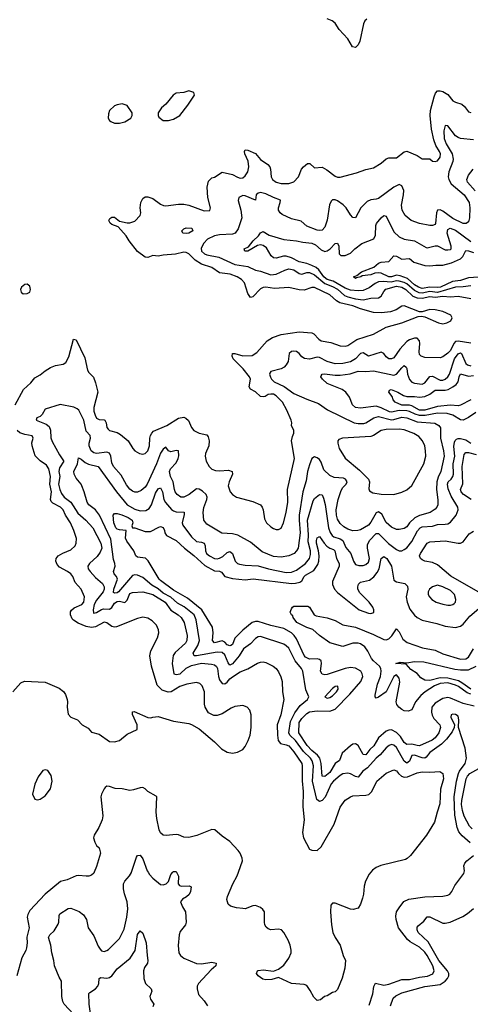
# Model space of a CAD drawing. Header units: inches. Extents: x 1694797 to 1849917, y 907313 to 1017959.
# Tile 576 of 656: x 1814811 to 1818325, y 928969 to 936658. Entities that reach past the tile are written whole.
import ezdxf

# ---------------------------------------------------------------- set-up
doc = ezdxf.new("R2010")
doc.units = ezdxf.units.IN
doc.header["$MEASUREMENT"] = 0
doc.layers.add('B8912', color=7, linetype='Continuous')
doc.layers.add('B8913', color=7, linetype='Continuous')

msp = doc.modelspace()

# ---------------------------------------------------------------- linework, layer by layer
at = {"layer": 'B8912', "color": 5}
for points, elevation in [([(1815391.1, 930000), (1815387.8, 929992.2), (1815370, 929978), (1815350, 929970.4), (1815330, 929968.5), (1815270, 929975.8), (1815250, 929972.2), (1815180.1, 929939.9), (1815130, 929927), (1815009.4, 929830), (1814890, 929700.7), (1814873.6, 929670), (1814869.7, 929650), (1814884.7, 929564.7), (1814867.3, 929492.7), (1814869.7, 929450), (1814863.1, 929410), (1814858.5, 929390), (1814827.7, 929332.3), (1814789.5, 929190.5)], 760), ([(1815230, 928891.3), (1815157.6, 928970), (1815147.8, 928990), (1815139.6, 929030), (1815135.8, 929150), (1815119.3, 929179.3), (1815082, 929270), (1815077, 929310), (1815060.2, 929370), (1815053, 929430), (1815034.8, 929490), (1815045.1, 929510), (1815078.5, 929541.5), (1815110, 929594.9), (1815116.5, 929610), (1815119.1, 929660.9), (1815124.7, 929675.3), (1815190, 929716), (1815210, 929718.2), (1815273.9, 929693.9), (1815308.5, 929668.5), (1815332, 929630), (1815345.8, 929565.8), (1815390, 929504), (1815422.9, 929422.9), (1815438.3, 929398.3), (1815450, 929386.8), (1815470, 929382), (1815490, 929387.8), (1815502.3, 929397.7), (1815590, 929481.3), (1815624.6, 929555.4), (1815646.7, 929650), (1815654.7, 929714.7), (1815649, 929770), (1815627.4, 929832.6), (1815620.9, 929870), (1815620.4, 929910), (1815630, 929930.4), (1815668.2, 929971.8), (1815682.9, 929997.1), (1815683.9, 930000)], 740), ([(1815812.6, 930000), (1815823.3, 929983.3), (1815850, 929954.3), (1815910, 929904.9), (1815930, 929901.1), (1815953, 929910), (1815971.1, 929928.9), (1815990, 929983.1), (1816004.5, 930000)], 740), ([(1816033.5, 930000), (1816050.2, 929970), (1816047.6, 929910), (1816057, 929897), (1816070.2, 929890.2), (1816133.7, 929893.7), (1816147.1, 929887.1), (1816141.7, 929850), (1816132.8, 929827.2), (1816112.5, 929807.5), (1816079.5, 929790), (1816064.9, 929770), (1816079.6, 929730), (1816104.9, 929690), (1816110.1, 929610), (1816105.2, 929590), (1816063, 929537), (1816055.3, 929510), (1816047.3, 929427.3), (1816053, 929370), (1816064.9, 929350), (1816090.8, 929330), (1816190, 929287), (1816230, 929283.6), (1816310, 929296.5), (1816342.8, 929290), (1816340.4, 929270), (1816303.2, 929236.8), (1816204.2, 929130), (1816194.6, 929110), (1816194.3, 929090), (1816204.5, 929044.5), (1816250, 928994.9), (1816275.8, 928955.8)], 740), ([(1817548.3, 930000), (1817535.4, 929984.6), (1817507.8, 929930), (1817496.3, 929890), (1817491.1, 929830), (1817483.3, 929796.7), (1817469.7, 929750.3), (1817450, 929718.8), (1817411.9, 929708.1), (1817390, 929712.7), (1817270, 929758.8), (1817250, 929758), (1817238, 929742), (1817235.6, 929690), (1817243, 929590), (1817253, 929530), (1817271, 929491), (1817311.2, 929430), (1817334, 929350), (1817351.2, 929310), (1817346, 929250), (1817326.3, 929173.7), (1817290, 929084.7), (1817270, 929066), (1817250, 929061), (1817210, 929036), (1817188, 929030), (1817156.5, 929003.5), (1817130, 928998), (1817104.1, 929024.1), (1817076.7, 929076.7), (1817050, 929114.8), (1817030, 929122.8), (1816930, 929130.5), (1816830, 929178), (1816776.5, 929163.5), (1816730, 929160.7), (1816706, 929166), (1816671.3, 929190), (1816658, 929210), (1816664.7, 929230), (1816670, 929232.7), (1816710, 929237.2), (1816791.3, 929228.7), (1816830, 929242), (1816870, 929274), (1816910.3, 929329.7), (1816928.4, 929370), (1816928.5, 929391.5), (1816919.6, 929430), (1816904, 929470), (1816870, 929530.4), (1816852.4, 929550), (1816830, 929556.5), (1816770, 929551.3), (1816750, 929557.6), (1816733.1, 929570), (1816722, 929590), (1816719, 929610), (1816719.1, 929690), (1816708.3, 929708.3), (1816690, 929724), (1816650, 929740.7), (1816630, 929738.8), (1816570, 929715.5), (1816550, 929717.1), (1816502.8, 929722.8), (1816454.8, 929734.8), (1816438, 929750), (1816427.5, 929787.5), (1816431, 929810), (1816474, 929910), (1816506.9, 929973.1), (1816516.2, 930000)], 760), ([(1817537.2, 928962.8), (1817564.2, 929050), (1817571.7, 929108.3), (1817586.4, 929133.6), (1817650, 929119), (1817690, 929126.5), (1817790, 929161.4), (1817850, 929162.7), (1817930, 929181.8), (1817991.3, 929188.7), (1818032.6, 929207.4), (1818044, 929230), (1818034.3, 929270), (1817990, 929349.1), (1817970, 929376.1), (1817930, 929413.7), (1817856.3, 929456.3), (1817834.2, 929474.2), (1817765.3, 929565.3), (1817746.8, 929630), (1817743.6, 929656.4), (1817750.9, 929690), (1817770, 929722), (1817807.4, 929772.6), (1817846, 929790), (1817970, 929808.4), (1818110, 929812.7), (1818150, 929821.6), (1818165.2, 929830), (1818182, 929850), (1818204.2, 929895.8), (1818274.5, 929990), (1818276.9, 930000)], 740), ([(1817702.8, 928957.2), (1817723.3, 929016.7), (1817744.4, 929035.6), (1817790, 929058), (1817970, 929106.6), (1818090, 929123.3), (1818129.9, 929150), (1818147.2, 929170), (1818157.2, 929190), (1818158.3, 929210), (1818148.3, 929230), (1818079.2, 929310), (1817996.8, 929456.8), (1817919.9, 929530), (1817911.5, 929550), (1817912, 929570), (1817918.3, 929581.7), (1817962.7, 929617.3), (1817990, 929651.3), (1818010, 929652.7), (1818110, 929603.5), (1818130, 929601.4), (1818169.4, 929610), (1818266.3, 929653.7), (1818303.4, 929676.6), (1818350, 929716.5)], 720), ([(1815380.9, 928770), (1815352.8, 928970), (1815350, 929052), (1815358, 929062), (1815401.2, 929090), (1815419.3, 929110), (1815429.2, 929130), (1815429.3, 929170.7), (1815442.5, 929177.5), (1815490, 929173.4), (1815510, 929177.2), (1815530, 929191.2), (1815570, 929246.3), (1815671.7, 929328.3), (1815710.7, 929390), (1815730, 929514), (1815750, 929541.6), (1815770, 929523), (1815797.8, 929450), (1815803.8, 929350), (1815811.2, 929310), (1815807.4, 929290), (1815783.8, 929256.2), (1815775.3, 929230), (1815777.8, 929170), (1815792, 929130), (1815836.3, 929090), (1815840.4, 929070), (1815825.7, 929030), (1815832, 929010), (1815856.5, 928970), (1815848.5, 928950)], 720)]:
    msp.add_lwpolyline(points, dxfattribs=dict(at, elevation=elevation))
at = {"layer": 'B8913', "color": 5}
for points, elevation in [([(1817518.6, 936661.5), (1817503.8, 936650), (1817493.4, 936626.6), (1817464.7, 936490), (1817450, 936461.6), (1817430, 936442), (1817407.4, 936447.4), (1817369.9, 936509.9), (1817302.1, 936582.1), (1817271.4, 936631.4), (1817247, 936650), (1817210, 936666.2)], 780), ([(1814775.5, 933650), (1814840.5, 933770), (1814898.6, 933821.4), (1814930, 933860.7), (1814970, 933883.5), (1815010, 933917), (1815050, 933942.5), (1815090, 933957.1), (1815150, 933967.9), (1815170, 933980.2), (1815193.7, 934026.3), (1815230, 934162), (1815250, 934157), (1815318.4, 934018.4), (1815340.8, 933920.8), (1815350, 933904.2), (1815385.4, 933865.4), (1815403, 933823), (1815419.2, 933750), (1815390.1, 933630), (1815390, 933601), (1815398.2, 933570), (1815410, 933546.3), (1815430, 933534.7), (1815470, 933533.8), (1815475.3, 933530), (1815484.5, 933510), (1815490, 933474), (1815499.7, 933459.7), (1815510.2, 933450.2), (1815570, 933434.7), (1815598, 933418), (1815656.4, 933370), (1815693, 933310), (1815710, 933290.6), (1815744.7, 933270), (1815770, 933266), (1815790, 933270.5), (1815810.9, 933290), (1815822.4, 933330), (1815826.6, 933390), (1815832.2, 933410), (1815840.7, 933430), (1815854.8, 933445.2), (1815957.2, 933490), (1816050, 933547.3), (1816090, 933553), (1816106.9, 933546.9), (1816127, 933527), (1816150, 933473), (1816170.2, 933450.2), (1816210, 933430.3), (1816270, 933415.5), (1816280.7, 933400.7), (1816287.4, 933370), (1816286.3, 933330), (1816260.4, 933270), (1816257.1, 933250), (1816266.4, 933210), (1816289.2, 933169.2), (1816308.4, 933148.4), (1816337.2, 933137.2), (1816370, 933134.5), (1816439.7, 933139.7), (1816468.2, 933130), (1816471.3, 933110), (1816444.7, 933050), (1816436.5, 933016.5), (1816452.7, 932970), (1816470.3, 932950.3), (1816502.8, 932930), (1816630, 932895.6), (1816688, 932870), (1816703.1, 932850), (1816710.3, 932830.3), (1816720.7, 932760.7), (1816736.3, 932730), (1816770, 932696.3), (1816790, 932684), (1816810, 932676.3), (1816830, 932676.3), (1816850, 932687.3), (1816869.6, 932730), (1816888.7, 932810), (1816902.5, 932890), (1816899.8, 932990), (1816953.7, 933230), (1816931.9, 933368.1), (1816938.2, 933401.8), (1816949.6, 933430), (1816949.5, 933450), (1816929.6, 933490), (1816932.7, 933510), (1816929.3, 933530), (1816895.4, 933610), (1816860.4, 933670), (1816810, 933720.8), (1816790, 933732.5), (1816770, 933735), (1816750, 933730.6), (1816725.2, 933714.8), (1816710, 933711.6), (1816690, 933715.5), (1816650, 933751.9), (1816611.9, 933771.9), (1816601.1, 933790), (1816611.4, 933850), (1816604.3, 933870), (1816552.7, 933932.7), (1816475.9, 934010), (1816468.1, 934030), (1816469.9, 934050.1), (1816490, 934050.1), (1816550, 934033.4), (1816624.7, 934035.3), (1816660.2, 934059.8), (1816740.5, 934150), (1816783.4, 934176.6), (1816850, 934198.8), (1816990, 934219.7), (1817090, 934214), (1817105.4, 934205.4), (1817143, 934163), (1817162.8, 934150), (1817237.2, 934137.2), (1817310.3, 934110.3), (1817350, 934107.9), (1817370, 934113.1), (1817439.3, 934160.7), (1817570, 934202.6), (1817670, 934257.6), (1817790.7, 934290.7), (1817919.1, 934340.9), (1817943.4, 934343.4), (1817970, 934338), (1818078, 934290), (1818110, 934283.8), (1818142, 934290), (1818173.8, 934306.2), (1818182.7, 934330), (1818172.7, 934350), (1818110, 934379.7), (1818052.2, 934392.2), (1818010, 934393.7), (1817950, 934376.2), (1817930, 934377), (1817810, 934423.6), (1817790, 934422), (1817746.6, 934393.4), (1817702.8, 934377.2), (1817631.4, 934368.6), (1817570, 934372.3), (1817470, 934400.4), (1817410, 934423.5), (1817308.2, 934448.2), (1817282.9, 934462.9), (1817230, 934509.9), (1817110, 934566.2), (1817090, 934566.8), (1817030, 934546.5), (1816989.2, 934549.2), (1816910, 934568), (1816798.6, 934558.6), (1816730, 934568.7), (1816710, 934567.6), (1816690, 934556.4), (1816630, 934492.8), (1816610, 934489.8), (1816590, 934520.5), (1816563.1, 934603.1), (1816541.4, 934630), (1816506.2, 934650), (1816451.3, 934670), (1816370, 934682), (1816310, 934722.8), (1816229.9, 934749.9), (1816179.1, 934779.1), (1816130, 934828.5), (1816110, 934840.2), (1816090, 934842.1), (1816025.9, 934825.9), (1815930, 934819.8), (1815890, 934812), (1815850, 934816), (1815810, 934801), (1815790, 934803.4), (1815730, 934847.7), (1815665.4, 934930), (1815642, 934970), (1815579.5, 935039.5), (1815530, 935058.4), (1815515.3, 935070), (1815505.3, 935090), (1815514.2, 935105.8), (1815530, 935115), (1815550, 935116.3), (1815590, 935084.7), (1815650, 935071.3), (1815670, 935071.7), (1815710, 935086), (1815749.5, 935130), (1815755.6, 935150), (1815749.7, 935190), (1815755.1, 935230), (1815770, 935262.8), (1815790, 935274.4), (1815810, 935274.6), (1815850, 935261.6), (1815910, 935218), (1815933.3, 935206.7), (1815950, 935203.7), (1816050, 935216.8), (1816090, 935217.4), (1816128.7, 935208.7), (1816250, 935166.3), (1816293, 935167), (1816298.3, 935190), (1816278.4, 935270), (1816273.4, 935350), (1816284.1, 935395.9), (1816310, 935422.7), (1816330.5, 935429.5), (1816390, 935466.5), (1816470, 935449.3), (1816510, 935427.2), (1816530, 935421.2), (1816550, 935423.6), (1816570, 935438.3), (1816591.3, 935470), (1816598.1, 935510), (1816592.1, 935552.1), (1816566.2, 935610), (1816563.5, 935630), (1816570, 935642.4), (1816590, 935639), (1816650, 935613.1), (1816690, 935567.6), (1816746.9, 935526.9), (1816760.5, 935510), (1816768.1, 935490), (1816773.2, 935430), (1816783.8, 935410), (1816810, 935389.4), (1816850, 935377.7), (1816910, 935378.6), (1816950, 935392.9), (1816984.2, 935430), (1817009, 935490), (1817023.1, 935510), (1817055.8, 935535.8), (1817074.8, 935534.8), (1817110, 935501.6), (1817170, 935505.4), (1817205.5, 935485.5), (1817270, 935435.6), (1817290, 935429), (1817310, 935428.8), (1817438.8, 935461.2), (1817510, 935488), (1817570, 935501.1), (1817630, 935537.3), (1817670, 935571.4), (1817690, 935580.7), (1817750, 935580.3), (1817810, 935626.7), (1817829.7, 935630.3), (1817910, 935596.4), (1817950, 935570.6), (1818010, 935570.8), (1818030, 935553.4), (1818050, 935550.4), (1818070, 935556.4), (1818090, 935585.5), (1818092.7, 935610), (1818085.1, 935630), (1818056, 935676), (1818039.6, 935719.6), (1818022.1, 935802.1), (1818011.4, 935910), (1818015, 935950), (1818042.9, 936057.1), (1818054.8, 936085.2), (1818070, 936103.2), (1818090, 936103.8), (1818110, 936096.8), (1818150, 936075), (1818190, 936025.8), (1818210, 936013.2), (1818258.7, 935998.7), (1818279.8, 935979.8), (1818310, 935939.3), (1818330, 935932.7)], 780), ([(1818350, 935720.8), (1818250, 935730.2), (1818230, 935737.4), (1818210, 935751.9), (1818150, 935828.7), (1818130, 935833), (1818119.8, 935790), (1818122.3, 935730), (1818136.3, 935690), (1818184.1, 935610), (1818192.3, 935570), (1818189.4, 935550), (1818158.5, 935470), (1818152.1, 935430), (1818156.9, 935410), (1818176.3, 935376.3), (1818278.3, 935290), (1818316.9, 935230), (1818321.1, 935190), (1818318.7, 935110), (1818310, 935080.7), (1818293.3, 935066.7), (1818270, 935066), (1818190, 935105.3), (1818110, 935163.8), (1818090, 935173.4), (1818069.2, 935170), (1818061.7, 935150), (1818053.6, 935066.4), (1818050, 935059.6), (1818030, 935050.2), (1818010, 935050.2), (1817930, 935066.4), (1817865.3, 935090), (1817817.8, 935130), (1817794.2, 935170), (1817788.9, 935210), (1817804.8, 935290), (1817805.6, 935325.6), (1817790, 935359.5), (1817770, 935370.2), (1817730, 935350.8), (1817610, 935262.3), (1817590, 935255.4), (1817550, 935252.7), (1817521.1, 935238.9), (1817470.9, 935189.1), (1817430, 935110.6), (1817410, 935112.7), (1817390, 935134.9), (1817356.5, 935190), (1817333.3, 935213.3), (1817290, 935242.9), (1817270, 935251.3), (1817250, 935251.8), (1817239.6, 935240.4), (1817227.4, 935212.6), (1817207.7, 935092.3), (1817190, 935038.4), (1817170, 935015.6), (1817150, 935011.3), (1817130, 935014.2), (1817050, 935045.4), (1817004.8, 935084.8), (1816930, 935103), (1816857.2, 935137.2), (1816841.5, 935150), (1816830.2, 935170.2), (1816830.2, 935190), (1816842.6, 935230), (1816843.7, 935250), (1816789.6, 935269.6), (1816730, 935298.4), (1816690, 935308.7), (1816670, 935303.8), (1816656.2, 935290), (1816650, 935247.7), (1816570, 935282.8), (1816550, 935284), (1816520.7, 935270), (1816513.8, 935246.2), (1816536.3, 935170), (1816542.7, 935110), (1816515.6, 935024.4), (1816490.8, 934990), (1816470, 934982.2), (1816370, 934978), (1816329.4, 934970), (1816274.5, 934945.5), (1816246.4, 934913.6), (1816224.9, 934875.1), (1816228.8, 934851.2), (1816251, 934830), (1816270, 934822.6), (1816362.9, 934802.9), (1816490, 934746.5), (1816591.1, 934731.1), (1816650, 934703.4), (1816690, 934695), (1816770, 934666.7), (1816810, 934671.1), (1816877.7, 934702.3), (1816910, 934711.3), (1816950, 934704.9), (1816990, 934676.2), (1817010, 934670.9), (1817050, 934682.7), (1817070, 934683), (1817110, 934665), (1817190, 934598.1), (1817250, 934575.6), (1817290, 934552.7), (1817343.7, 934503.7), (1817370, 934492.9), (1817430, 934479.5), (1817490, 934471.6), (1817550, 934483.8), (1817610, 934485.8), (1817630, 934499.4), (1817650, 934536.5), (1817666, 934554), (1817750, 934577.3), (1817791.5, 934570), (1817821.5, 934550), (1817877.9, 934497.9), (1817910, 934485), (1817950, 934483.8), (1818010, 934495.8), (1818050, 934490.2), (1818110, 934499.3), (1818170, 934494.2), (1818230, 934499.9), (1818330, 934481.1)], 760), ([(1818362.1, 935322.1), (1818304.2, 935390), (1818298.5, 935410), (1818310, 935443), (1818348.3, 935490)], 740), ([(1818330, 934581), (1818268.5, 934571.5), (1818210, 934568.8), (1818070, 934528.8), (1818010, 934534.5), (1817950, 934521.7), (1817925.7, 934525.7), (1817890, 934543.6), (1817830, 934594.4), (1817810, 934605.1), (1817770, 934617.1), (1817750, 934618), (1817707.7, 934607.7), (1817646.5, 934613.5), (1817609.6, 934610.4), (1817582.3, 934597.7), (1817536.9, 934563.1), (1817490, 934544.4), (1817450, 934541.8), (1817390, 934546.6), (1817350, 934562.5), (1817256.5, 934616.5), (1817210, 934630), (1817197.6, 934637.6), (1817182.8, 934650), (1817144.3, 934704.3), (1817122.3, 934722.3), (1817090, 934739.3), (1817050, 934755.4), (1816990, 934766.9), (1816930, 934797.9), (1816890, 934810.8), (1816869.3, 934810.7), (1816810, 934795.9), (1816790, 934798.2), (1816773.3, 934813.3), (1816735.3, 934875.3), (1816710, 934895.2), (1816690, 934899.6), (1816665.8, 934894.2), (1816590, 934849.9), (1816566, 934850), (1816561.6, 934870), (1816595.7, 934884.3), (1816630.8, 934930), (1816674.2, 934970), (1816690, 934994), (1816710, 935004.4), (1816755.9, 934975.9), (1816870, 934942), (1816970, 934932.3), (1817019.6, 934919.6), (1817090, 934913.5), (1817118.7, 934898.7), (1817160.8, 934860.8), (1817190, 934849.1), (1817210, 934853.6), (1817231.4, 934868.6), (1817270, 934910.2), (1817290, 934914), (1817299, 934890), (1817301.5, 934830), (1817316.4, 934816.4), (1817350, 934815.5), (1817390, 934835.3), (1817425.6, 934870), (1817480.3, 934910), (1817572.2, 934947.8), (1817585.1, 934974.9), (1817589.1, 935050), (1817594.6, 935065.4), (1817628.8, 935110), (1817650, 935129), (1817670, 935123.1), (1817730, 935000.2), (1817770, 934963.5), (1817810, 934943.5), (1817890.8, 934930.8), (1817980, 934880), (1817990, 934877.2), (1818050, 934892.5), (1818070, 934892.7), (1818130, 934862.2), (1818150, 934859.8), (1818170, 934864.1), (1818175.4, 934870), (1818175.9, 934890), (1818145.9, 934990), (1818150, 935018.7), (1818169.3, 935030.7), (1818210, 935013.3), (1818330, 934926.4)], 740), ([(1818390, 934648.7), (1818310, 934642.7), (1818250, 934621.6), (1818186.2, 934613.8), (1818093.4, 934570), (1818070, 934566.1), (1818010, 934570.3), (1817950, 934559.8), (1817920.4, 934570), (1817890, 934587.5), (1817836.3, 934636.3), (1817779.1, 934659.1), (1817750, 934662.9), (1817710, 934650.4), (1817690, 934650.9), (1817630, 934677.9), (1817610, 934682.4), (1817581.2, 934678.8), (1817550, 934666.5), (1817481.8, 934658.2), (1817470.6, 934650), (1817437.6, 934642.4), (1817430, 934636), (1817413.2, 934650), (1817439.7, 934660.3), (1817476, 934690), (1817573.9, 934726.1), (1817610, 934756.1), (1817630, 934763.5), (1817690.7, 934769.3), (1817730, 934814.9), (1817750, 934810.2), (1817790, 934789.3), (1817850, 934792.4), (1817885, 934765), (1817970, 934737.4), (1818010, 934736), (1818057.6, 934742.4), (1818110, 934740.1), (1818179.4, 934760.6), (1818248.1, 934791.9), (1818267.6, 934810), (1818290, 934854.6), (1818310, 934853.2), (1818350, 934839)], 720), ([(1818330, 934133.1), (1818230, 934148.4), (1818210, 934145.1), (1818196.4, 934130), (1818170, 934074.1), (1818150, 934052.9), (1818110, 934024.7), (1818090, 934017.8), (1817970, 934020.7), (1817941.3, 934030), (1817930, 934043.8), (1817925.6, 934065.6), (1817932.9, 934130), (1817930.2, 934150), (1817910.3, 934170), (1817890, 934171.9), (1817850, 934159.2), (1817830, 934146), (1817776.1, 934083.9), (1817730, 934018.6), (1817710, 934008.4), (1817688.7, 934010), (1817670, 934024), (1817650, 934051.4), (1817630, 934062.7), (1817530, 934031.4), (1817490, 934055.6), (1817470, 934050.1), (1817429.9, 934010), (1817390, 933986.3), (1817330, 933972.8), (1817270.1, 933970.1), (1817210, 933987.7), (1817150, 934020.7), (1817130, 934021.8), (1817070, 934008.3), (1817032.5, 934012.5), (1817010, 934024.6), (1816990, 934051.4), (1816970, 934067.8), (1816942.7, 934070), (1816930, 934066.5), (1816912.7, 934050), (1816903.9, 933990), (1816890, 933963.2), (1816874.5, 933945.5), (1816850, 933931.9), (1816770, 933911.3), (1816761.4, 933898.6), (1816759.2, 933890), (1816766.8, 933866.8), (1816775.5, 933850), (1816795.3, 933830), (1816872.6, 933792.6), (1816950, 933740.2), (1817050, 933693.9), (1817140.2, 933660.2), (1817211.2, 933611.2), (1817420.5, 933510), (1817450, 933503.5), (1817495.3, 933504.7), (1817510.4, 933509.6), (1817571.9, 933548.1), (1817610, 933558.6), (1817710, 933534.1), (1817730, 933535.4), (1817790, 933553.3), (1817830, 933548.3), (1817910, 933518.9), (1818048.3, 933508.3), (1818080.9, 933490), (1818092.8, 933470), (1818092.5, 933390), (1818117.2, 933290), (1818120.9, 933250), (1818096.3, 933130), (1818073.8, 933086.2), (1818065.3, 933050), (1818062, 932990), (1818071.6, 932908.4), (1818071.6, 932868.4), (1818063, 932850), (1818050, 932835.8), (1818011.8, 932810), (1817930, 932787.4), (1817893.4, 932766.6), (1817851.9, 932728.1), (1817830, 932698.8), (1817810, 932685.7), (1817770, 932676.8), (1817750, 932678), (1817710, 932695), (1817670, 932731.3), (1817636.3, 932796.3), (1817610, 932815), (1817590, 932806.2), (1817550, 932733.7), (1817530, 932711), (1817470, 932675.2), (1817448.3, 932668.3), (1817410, 932665.4), (1817370, 932678.2), (1817337.8, 932697.8), (1817310, 932723.6), (1817290, 932758), (1817282.4, 932790), (1817280.1, 932830), (1817293.6, 932910), (1817317.9, 932982.1), (1817330, 933004.2), (1817358, 933030), (1817364.3, 933050), (1817352.1, 933070), (1817337, 933077), (1817263.8, 933083.8), (1817230, 933097.4), (1817182.9, 933142.9), (1817163.2, 933203.2), (1817150, 933223.6), (1817130, 933237.4), (1817110, 933243.7), (1817090, 933232.4), (1817070, 933183.1), (1817054.6, 933130), (1817044.4, 933055.6), (1817019, 932970), (1816990.3, 932789.7), (1816989.6, 932750), (1816998.6, 932650), (1816981.8, 932530), (1816970.9, 932509.1), (1816950.9, 932490), (1816909.9, 932470.1), (1816850, 932460.2), (1816790, 932466.8), (1816702, 932502), (1816610, 932578.4), (1816512.6, 932632.6), (1816470, 932644.1), (1816387.3, 932647.3), (1816270, 932718.4), (1816247.4, 932750), (1816241.5, 932810), (1816247.8, 932847.8), (1816271.5, 932910), (1816272.4, 932930), (1816266.4, 932950), (1816236.5, 932976.5), (1816210, 932991.8), (1816190, 932993.5), (1816132.4, 932950), (1816090, 932928.3), (1816068, 932928), (1816039.7, 932950), (1816024.4, 932970), (1816017, 932990), (1816007, 933050), (1815986.7, 933090), (1815979.3, 933130), (1815987.3, 933150), (1816030, 933198.2), (1816047.2, 933230), (1816052.7, 933252.7), (1816050, 933290.4), (1816030, 933294.9), (1815990, 933282.8), (1815972.3, 933292.3), (1815950, 933319.3), (1815930, 933303.6), (1815908.1, 933271.9), (1815878, 933190), (1815805.6, 933030), (1815790, 933008.3), (1815759, 932981), (1815730, 932969.3), (1815710, 932969.3), (1815690, 932976), (1815670, 932991), (1815644.8, 933024.8), (1815602.3, 933102.3), (1815543.5, 933170), (1815530, 933196.4), (1815521.2, 933250), (1815512.1, 933272.1), (1815490, 933280.1), (1815410, 933269.6), (1815390, 933274.4), (1815368.1, 933290), (1815352.2, 933330), (1815352.6, 933350), (1815362.9, 933390), (1815359.3, 933410), (1815330, 933445.5), (1815311.1, 933530), (1815271.6, 933610), (1815260.2, 933620.2), (1815231.9, 933631.9), (1815126.7, 933653.3), (1815010, 933617.5), (1814984.8, 933575.2), (1814970, 933560.3), (1814945.2, 933550), (1814938, 933530), (1815018.2, 933498.2), (1815041.2, 933481.2), (1815052.2, 933452.2), (1815053.6, 933393.6), (1815063.8, 933363.8), (1815121, 933261), (1815153.1, 933213.1), (1815154.1, 933210), (1815121.7, 933158.3), (1815116.9, 933130), (1815122.6, 933090), (1815114.4, 933030), (1815123.1, 932990), (1815137.4, 932957.4), (1815158, 932930), (1815210, 932891.3), (1815265.3, 932805.3), (1815327.4, 932750), (1815382.1, 932690), (1815444, 932570), (1815450.4, 932530), (1815439.5, 932500.5), (1815413.9, 932466.1), (1815355.1, 932410), (1815341.7, 932390), (1815345.3, 932370), (1815361.4, 932350), (1815402.5, 932302.5), (1815456.1, 932256.1), (1815470.5, 932230), (1815469.9, 932210), (1815461.9, 932190), (1815410, 932125.1), (1815390.8, 932090), (1815382.5, 932050), (1815385.5, 932025.5), (1815390, 932022.8), (1815410, 932028.7), (1815447.9, 932052.1), (1815463.5, 932056.5), (1815510, 932053.4), (1815530, 932068.9), (1815550, 932101.6), (1815570, 932114.7), (1815590, 932116.2), (1815630, 932106.6), (1815650, 932124.8), (1815670, 932175.8), (1815690, 932183.9), (1815770, 932189.3), (1815850, 932168.4), (1815944.2, 932110), (1815990, 932045.9), (1816047.7, 932010), (1816071.3, 931990), (1816094.1, 931950), (1816116.1, 931850), (1816114, 931810), (1816104.2, 931790), (1816024.2, 931715.8), (1816008, 931692), (1815999, 931630), (1816013.7, 931550), (1816030, 931543.7), (1816062.6, 931550), (1816110, 931594.8), (1816150, 931615.4), (1816230, 931632.4), (1816305.9, 931625.9), (1816330, 931619.1), (1816346.9, 931606.9), (1816353.6, 931590), (1816360.5, 931530), (1816370, 931503.8), (1816390, 931474.9), (1816410, 931471.2), (1816430, 931484.5), (1816450, 931509.8), (1816470, 931525.9), (1816530, 931564.5), (1816590.2, 931589.8), (1816666.1, 931633.9), (1816690, 931641.6), (1816710, 931644.2), (1816730, 931638.7), (1816787, 931610), (1816811.4, 931591.4), (1816830, 931565.1), (1816847.1, 931527.1), (1816856.8, 931490), (1816859.8, 931410), (1816870.7, 931350), (1816847.4, 931230), (1816819.2, 931150), (1816821.4, 931070), (1816827.4, 931030), (1816844.5, 931004.5), (1816890, 930995.6), (1816910, 930986.2), (1816950, 930939.1), (1817010, 930849.6), (1817015, 930830), (1817013.3, 930713.3), (1817021.6, 930630), (1817017.8, 930510), (1817028.7, 930410), (1817015.4, 930310), (1817025.1, 930270), (1817070, 930179.3), (1817090, 930171.8), (1817130, 930169.6), (1817161.3, 930198.7), (1817263.9, 930376.1), (1817310, 930507), (1817350, 930563), (1817390, 930589.7), (1817410, 930596.4), (1817510, 930600.8), (1817532.6, 930607.4), (1817558.4, 930630), (1817596.1, 930710), (1817670, 930772.9), (1817730, 930798.9), (1817750, 930791.5), (1817765.4, 930770), (1817788.2, 930750), (1817810, 930743.2), (1817834.2, 930745.8), (1817910, 930776.2), (1817950, 930783.8), (1818010, 930780.4), (1818088, 930788), (1818110.9, 930770.9), (1818115.3, 930730), (1818093, 930650), (1818086.5, 930533.5), (1818065.8, 930470), (1818047, 930390), (1817982.4, 930290), (1817858, 930130), (1817833.4, 930106.6), (1817820.1, 930099.9), (1817627.7, 930052.3), (1817590, 930036.3), (1817562.7, 930017.3), (1817548.3, 930000)], 760), ([(1818368.7, 933591.3), (1818310, 933551.2), (1818270, 933530.9), (1818250, 933533.5), (1818188.7, 933570), (1818143.7, 933583.8), (1818070, 933585.6), (1817972.2, 933567.8), (1817930, 933566.1), (1817896.3, 933576.3), (1817850, 933599.2), (1817830, 933602.7), (1817770, 933605.1), (1817710, 933592.4), (1817695.3, 933595.3), (1817630, 933627.8), (1817590, 933639.7), (1817470, 933625.2), (1817430, 933628.4), (1817405.6, 933650), (1817383.8, 933710), (1817354.5, 933750), (1817325.1, 933770), (1817210, 933816.1), (1817171.3, 933850), (1817160.5, 933870), (1817162.6, 933877.4), (1817169.4, 933890), (1817187.5, 933892.5), (1817270, 933881.2), (1817310, 933881.3), (1817388.3, 933891.7), (1817450, 933913.1), (1817510, 933910.1), (1817570, 933914.8), (1817730, 933882.4), (1817750.9, 933889.1), (1817790, 933939.1), (1817810, 933957.2), (1817825.4, 933945.4), (1817830, 933933.4), (1817835.4, 933890), (1817850, 933848.3), (1817868.1, 933828.1), (1817890, 933818.9), (1817950, 933812.9), (1817970, 933822.5), (1818008.9, 933871.1), (1818030, 933875.1), (1818090, 933844), (1818110, 933844), (1818129.1, 933850.9), (1818151.3, 933868.7), (1818164.3, 933890), (1818202.8, 934010), (1818230, 934047.8), (1818250, 934056.1), (1818257.1, 934050), (1818290, 933974.2), (1818303.1, 933963.1), (1818330, 933955.8)], 740), ([(1818330, 933688.5), (1818250, 933647.1), (1818230, 933642.9), (1818170, 933647.9), (1818070, 933638.3), (1817970, 933610), (1817930, 933609.7), (1817870, 933642), (1817850, 933646.6), (1817790, 933646.6), (1817738.2, 933670), (1817723.4, 933690), (1817715.1, 933715.1), (1817689.6, 933750), (1817695.1, 933764.9), (1817708, 933770), (1817760.5, 933750), (1817804, 933724), (1817830, 933716.6), (1817890, 933715.7), (1817930, 933709.6), (1817970, 933714.5), (1818010, 933733.8), (1818050, 933764.1), (1818130, 933763.7), (1818152.5, 933770), (1818190, 933789.7), (1818215.2, 933810), (1818229.9, 933830), (1818237.9, 933870), (1818250, 933892.4), (1818310, 933873.6), (1818350, 933880.4)], 720), ([(1814758, 931410), (1814820.1, 931479.9), (1814847.2, 931492.8), (1815010, 931485.5), (1815118.4, 931438.4), (1815152.8, 931412.8), (1815167.9, 931387.9), (1815180.7, 931350), (1815184, 931330), (1815180.7, 931290), (1815190, 931234), (1815210, 931212), (1815262, 931190), (1815298, 931150), (1815344.1, 931124.1), (1815370, 931094.8), (1815430, 931079.3), (1815510, 931021.6), (1815550, 931018.4), (1815590, 931028.2), (1815650, 931078), (1815726, 931114), (1815727.3, 931150), (1815689.3, 931230.7), (1815690, 931254), (1815704, 931256), (1815810, 931207.3), (1815834, 931206), (1815850, 931212), (1815890, 931216), (1816010, 931180.7), (1816130, 931162.8), (1816150, 931154.8), (1816210, 931120.7), (1816330, 931018), (1816385, 930965), (1816430, 930938.7), (1816471.3, 930928.7), (1816510, 930938.4), (1816550, 930959.3), (1816570, 930982), (1816593.5, 931030), (1816607.1, 931070), (1816617.2, 931130), (1816616.9, 931230), (1816604.7, 931264.7), (1816583.7, 931290), (1816550, 931301.1), (1816490, 931294), (1816459.4, 931280.6), (1816390, 931237), (1816350, 931223.7), (1816324.8, 931224.8), (1816284.4, 931244.4), (1816257, 931290), (1816251.9, 931311.9), (1816251.3, 931410), (1816235.2, 931455.2), (1816215.3, 931475.3), (1816190, 931481.1), (1816114.8, 931470), (1816059.3, 931450), (1815991.8, 931408.2), (1815970, 931405.6), (1815921.5, 931421.5), (1815882.3, 931462.3), (1815839.5, 931610), (1815825.6, 931690), (1815834, 931730), (1815884.7, 931830), (1815895.6, 931870), (1815892.8, 931892.8), (1815877.6, 931930), (1815843.7, 931963.7), (1815810, 931984.2), (1815770, 931991.1), (1815730, 931982), (1815564.5, 931915.5), (1815550, 931912.9), (1815530, 931918.7), (1815490, 931948.4), (1815470, 931952.9), (1815402.6, 931917.4), (1815370, 931910.8), (1815330, 931918.7), (1815265.5, 931945.5), (1815230, 931967.5), (1815219.8, 931979.8), (1815206.4, 932010), (1815206.9, 932033.1), (1815213.5, 932046.5), (1815236.3, 932063.7), (1815294.6, 932090), (1815310.5, 932110), (1815315.3, 932150), (1815289.7, 932210), (1815243, 932263), (1815226.3, 932310), (1815210.6, 932330), (1815184.7, 932350), (1815122.3, 932382.3), (1815103.4, 932403.4), (1815092.7, 932430), (1815094, 932450), (1815109.9, 932470.1), (1815147.6, 932492.4), (1815210, 932519.2), (1815243.1, 932550), (1815251, 932570), (1815253, 932607), (1815232.6, 932670), (1815206.5, 932730), (1815168.6, 932788.6), (1815148.7, 932830), (1815128.6, 932850), (1815070, 932881.4), (1815056.4, 932896.4), (1815050.9, 932910), (1815059.8, 932970), (1815046.2, 933030), (1815051.9, 933090), (1815038.6, 933150), (1815018.9, 933178.9), (1814970, 933212.5), (1814931.3, 933251.3), (1814908.9, 933331.1), (1814906.5, 933353.5), (1814914.5, 933390), (1814908.3, 933408.3), (1814850, 933419.9), (1814813, 933433), (1814791.8, 933450)], 780), ([(1818325.4, 930230), (1818263.1, 930283.1), (1818235.4, 930315.4), (1818222, 930350), (1818205.8, 930445.8), (1818198.6, 930590), (1818218.4, 930710), (1818232.2, 930770), (1818241.7, 930790), (1818286, 930850), (1818296.7, 930890), (1818284, 930970), (1818232.6, 931130), (1818235.4, 931190), (1818230, 931218), (1818210, 931232.1), (1818190, 931234.7), (1818174.8, 931230), (1818172.4, 931210), (1818202.4, 931150), (1818200.4, 931130), (1818182.9, 931097.1), (1818139.4, 931040.6), (1818100.4, 930999.6), (1818010, 930935.9), (1817982, 930898), (1817970, 930892.1), (1817950, 930893.9), (1817890, 930915), (1817870, 930911.8), (1817850, 930866.3), (1817830, 930851.8), (1817810, 930866.4), (1817750, 930973.3), (1817730, 930992.2), (1817710, 930997), (1817692.4, 930990), (1817670, 930971.6), (1817622.7, 930917.3), (1817590, 930889.8), (1817524.4, 930815.6), (1817487.1, 930790), (1817450, 930742.5), (1817430, 930746.8), (1817390, 930769.2), (1817370, 930772.6), (1817330.8, 930769.2), (1817310, 930756.2), (1817257, 930710), (1817240.6, 930690), (1817192.5, 930587.5), (1817170, 930559.8), (1817150, 930552.2), (1817139.1, 930559.1), (1817129.4, 930569.4), (1817095.5, 930710), (1817101.2, 930830), (1817092.5, 930870), (1817077.9, 930890), (1817023.5, 930943.5), (1816962.7, 931030), (1816918.5, 931070), (1816909.3, 931090), (1816923.8, 931176.2), (1816955.7, 931244.3), (1816997.6, 931302.4), (1817054.3, 931350), (1817064.7, 931370), (1817043.7, 931423.7), (1817018, 931570), (1817007.7, 931590), (1816960.2, 931650), (1816910, 931749.8), (1816890, 931768.9), (1816870, 931780.3), (1816690, 931842.3), (1816670, 931838.4), (1816650, 931824.7), (1816610, 931784.9), (1816556.2, 931743.7), (1816522.2, 931690), (1816470, 931627.5), (1816450, 931618.2), (1816435.9, 931635.9), (1816410, 931698.8), (1816390, 931715.8), (1816350, 931719.3), (1816190.5, 931690.5), (1816170.8, 931690.8), (1816162.6, 931710), (1816199, 931770), (1816212.8, 931810), (1816187.6, 931970), (1816170.4, 932010.4), (1816093.7, 932073.7), (1816041.3, 932101.3), (1815988.6, 932148.6), (1815930, 932180.4), (1815890, 932213.9), (1815840.9, 932240.9), (1815770, 932302.4), (1815730, 932319.1), (1815710, 932321.7), (1815690, 932316.5), (1815581.1, 932190), (1815570, 932182.4), (1815550, 932179.1), (1815543.5, 932183.5), (1815543.9, 932210), (1815574.4, 932290), (1815565.3, 932310), (1815548.3, 932330), (1815542.9, 932350), (1815554.5, 932390), (1815553.7, 932410), (1815543.5, 932443.5), (1815522.1, 932602.1), (1815433.1, 932790), (1815401.7, 932830), (1815350.7, 932870), (1815336.1, 932890), (1815314.6, 932970), (1815296.5, 933016.5), (1815290, 933030.9), (1815250, 933078), (1815234.8, 933110), (1815231.8, 933130), (1815261.8, 933190), (1815270, 933235.5), (1815290, 933227.2), (1815320.4, 933200.4), (1815347.1, 933187.1), (1815421.5, 933170), (1815565.8, 932970), (1815648.4, 932870), (1815710, 932836.5), (1815750, 932822.9), (1815794.8, 932825.2), (1815819.7, 932840.3), (1815837.9, 932870), (1815870, 932959.7), (1815890, 932994.3), (1815910, 933002.6), (1815924.1, 932970), (1815935.5, 932910), (1815948.3, 932888.3), (1815993.8, 932833.8), (1816010, 932821.4), (1816030, 932815.4), (1816093.2, 932813.2), (1816094, 932794), (1816078.7, 932730), (1816083, 932710), (1816150, 932619.4), (1816190, 932583.8), (1816230, 932578.2), (1816249.5, 932569.5), (1816256.3, 932550), (1816258.8, 932510), (1816267.6, 932490), (1816290.1, 932470.1), (1816330, 932451.3), (1816350, 932448.5), (1816370, 932452.9), (1816394, 932466), (1816430, 932497.3), (1816450, 932505.7), (1816471.8, 932490), (1816491.2, 932430), (1816510, 932410.2), (1816525.4, 932405.4), (1816570, 932397.8), (1816670, 932394), (1816750.5, 932370.5), (1816890, 932341.5), (1816930, 932343.1), (1816970, 932358.4), (1817040.2, 932410), (1817070, 932450.3), (1817078.1, 932481.9), (1817079.2, 932510), (1817061.4, 932581.4), (1817064, 932636), (1817056.6, 932750), (1817099.8, 932900.2), (1817110, 932919.1), (1817150, 932950.5), (1817170, 932947.3), (1817180.7, 932920.7), (1817192.5, 932872.5), (1817220.3, 932690), (1817232.7, 932652.7), (1817248.8, 932628.8), (1817260.4, 932620.4), (1817310, 932604.2), (1817330.6, 932590), (1817355, 932535), (1817394.7, 932490), (1817414.9, 932430), (1817430, 932404.6), (1817455, 932395), (1817490, 932396.2), (1817510, 932404.2), (1817530, 932421.7), (1817538.4, 932450), (1817522.4, 932530), (1817523.7, 932556.3), (1817539.1, 932590), (1817590, 932645.9), (1817610, 932644.8), (1817687.1, 932567.1), (1817750, 932519.3), (1817770, 932511.1), (1817790, 932511.1), (1817810, 932519.3), (1817830, 932534.7), (1817870, 932583.5), (1817914.5, 932665.5), (1817935, 932690), (1817950, 932697.5), (1818030, 932703.8), (1818070, 932715.7), (1818130, 932717.4), (1818150, 932722), (1818170, 932734.4), (1818215.5, 932790), (1818230.8, 932830), (1818229, 932850), (1818176.7, 932936.7), (1818153.7, 932993.7), (1818146.4, 933030), (1818152.4, 933050), (1818175.7, 933070), (1818189.4, 933090), (1818193.8, 933110), (1818191.8, 933190), (1818204.1, 933250), (1818195.6, 933324.4), (1818201.9, 933358.1), (1818207.7, 933372.3), (1818218, 933382), (1818230, 933388.2), (1818250, 933388.5), (1818290, 933375.9), (1818330.3, 933350)], 740), ([(1818332, 932912), (1818272.8, 932950), (1818253.3, 932970), (1818249.9, 932990), (1818266.2, 933033.8), (1818261.3, 933170), (1818278.1, 933261.9), (1818290, 933278.2), (1818310, 933278.4), (1818370, 933262.2)], 720), ([(1818356.1, 931296.1), (1818270, 931316.6), (1818170, 931359.2), (1818150, 931363.9), (1818110, 931357.4), (1818050, 931321.4), (1818025.2, 931290), (1818021.4, 931250), (1818027, 931227), (1818041.9, 931201.9), (1818087.7, 931150), (1818093.5, 931130), (1818079.7, 931090), (1818050.1, 931050), (1818029.1, 931030.9), (1817930, 930987.9), (1817910, 930988.6), (1817870, 931001.1), (1817830, 930996.6), (1817810, 931014), (1817780.9, 931060.9), (1817750, 931092.2), (1817710, 931111.3), (1817690, 931109.9), (1817670, 931100.6), (1817610, 931049.9), (1817572.5, 930987.5), (1817541.4, 930958.6), (1817510, 930916.3), (1817490, 930919.1), (1817450, 930990.8), (1817430, 931003.5), (1817410, 931000.3), (1817390, 930987.3), (1817324.6, 930930), (1817306.2, 930873.8), (1817270, 930849.9), (1817230, 930777.9), (1817190, 930746.7), (1817170, 930749.8), (1817161.7, 930850), (1817151.9, 930890), (1817134.5, 930914.5), (1817089.1, 930950), (1817052.8, 930990), (1816988.5, 931090), (1816991.2, 931170), (1817010, 931199.6), (1817050, 931240.6), (1817070, 931253.6), (1817130, 931259.9), (1817230, 931257), (1817270, 931274.7), (1817384.8, 931390), (1817470.5, 931490), (1817485.9, 931530), (1817482.7, 931550), (1817470.7, 931570), (1817430, 931593.4), (1817390, 931599.3), (1817350, 931591.5), (1817210, 931545.3), (1817190, 931541.3), (1817170, 931545.8), (1817157.8, 931570), (1817164.2, 931630), (1817161.4, 931650), (1817150, 931660.8), (1817130, 931666.3), (1817070, 931663.6), (1817040.5, 931680.5), (1817030, 931692.7), (1816970, 931823.2), (1816952.1, 931850), (1816930, 931870), (1816870, 931903.6), (1816770, 931927.2), (1816670, 931958.8), (1816650, 931958.8), (1816624.5, 931950), (1816552.4, 931890), (1816490, 931827.6), (1816470, 931778.9), (1816457.8, 931770), (1816450, 931767), (1816430, 931776.9), (1816410, 931796.7), (1816390, 931807.3), (1816330, 931792.7), (1816315.3, 931810), (1816319.4, 931870), (1816314.5, 931914.5), (1816231.6, 932050), (1816119.6, 932139.6), (1816010, 932203), (1815910, 932278.4), (1815898.7, 932290), (1815812.3, 932432.3), (1815791.6, 932451.6), (1815730, 932460.6), (1815717.4, 932470), (1815699.9, 932510), (1815646.6, 932586.6), (1815635.3, 932610), (1815642, 932670), (1815590, 932673.4), (1815570, 932679.2), (1815559.9, 932690), (1815543.8, 932730), (1815539.3, 932790), (1815550, 932800.7), (1815570, 932802.4), (1815608.6, 932791.4), (1815657.4, 932770), (1815687.2, 932750), (1815692.1, 932730), (1815686, 932706), (1815690.4, 932690.4), (1815709.6, 932690.4), (1815790, 932661.2), (1815830, 932661.6), (1815896.1, 932696.1), (1815910, 932699.1), (1815930, 932691.7), (1815940.9, 932670), (1815944, 932650), (1815956.5, 932630), (1816030.6, 932590.6), (1816095, 932530), (1816170, 932473), (1816254.6, 932394.6), (1816330, 932353.1), (1816370.1, 932350.1), (1816383.6, 932343.6), (1816410, 932309), (1816470, 932293.7), (1816570, 932284.4), (1816632.5, 932292.5), (1816930, 932255.1), (1816962.9, 932257.1), (1816994.6, 932265.4), (1817010, 932276.8), (1817030.2, 932309.8), (1817040.9, 932319.1), (1817104, 932356), (1817135.9, 932404.1), (1817143.7, 932430), (1817147.3, 932470), (1817142.5, 932510), (1817125.9, 932570), (1817125.7, 932590), (1817130, 932610.4), (1817150, 932622.3), (1817186.1, 932570), (1817207.3, 932547.3), (1817230, 932531.7), (1817259.5, 932519.5), (1817268.3, 932510), (1817280.6, 932450), (1817303.4, 932410), (1817301.8, 932390), (1817249.7, 932270), (1817250, 932246), (1817267, 932210), (1817290, 932185.4), (1817459.7, 932050), (1817530, 932023.3), (1817550, 932020.6), (1817571.7, 932028.3), (1817573.7, 932050), (1817566.3, 932070), (1817536.3, 932110), (1817462.8, 932182.8), (1817449.1, 932210), (1817446.9, 932230), (1817453.6, 932250), (1817470, 932264.8), (1817538.5, 932281.5), (1817572.9, 932307.1), (1817599, 932341), (1817613.5, 932370), (1817630.6, 932449.4), (1817650, 932466.7), (1817674.1, 932450), (1817710.1, 932390.1), (1817730, 932281.8), (1817748.5, 932268.5), (1817813.8, 932253.8), (1817834.5, 932234.5), (1817837.6, 932210), (1817825.8, 932150), (1817831.7, 932110), (1817853.9, 932053.9), (1817890, 932007.8), (1817910.1, 931990.1), (1817950, 931968.7), (1818063.2, 931943.2), (1818130, 931921.5), (1818210, 931912.5), (1818250, 931921.1), (1818270, 931938.4), (1818321.2, 931998.8), (1818428.5, 932090)], 720), ([(1818385.5, 932190), (1818172.3, 932312.3), (1818070, 932401.9), (1818030, 932419.9), (1817970, 932429.9), (1817950, 932440.2), (1817937.4, 932450), (1817929.9, 932469.9), (1817935.7, 932490), (1817990, 932569.2), (1818010, 932581), (1818130, 932589.4), (1818230, 932569.3), (1818250, 932569), (1818270, 932580.3), (1818317.2, 932642.8), (1818350, 932663.9)], 720), ([(1818330, 931391.2), (1818301.6, 931401.6), (1818234.5, 931450), (1818210, 931461.2), (1818150, 931478.3), (1818090, 931475.3), (1818044.8, 931455.2), (1817972.2, 931407.8), (1817939.5, 931380.5), (1817897, 931330), (1817870, 931268.2), (1817841.5, 931258.5), (1817810, 931260.6), (1817790, 931270.7), (1817768, 931290), (1817752.3, 931310), (1817746.3, 931330), (1817775.6, 931484.4), (1817770, 931514.7), (1817750, 931541.4), (1817727.9, 931530), (1817670, 931409.8), (1817610, 931367.1), (1817590, 931358.9), (1817582, 931370), (1817583.4, 931383.4), (1817602.3, 931470), (1817625.1, 931530), (1817630.8, 931570), (1817627.8, 931590), (1817618.1, 931610), (1817570.6, 931650), (1817554.9, 931670), (1817527, 931727), (1817501.7, 931761.7), (1817470, 931784.6), (1817450, 931790.3), (1817410, 931788.3), (1817330, 931761.9), (1817230, 931791.7), (1817149.9, 931850), (1817096.8, 931896.8), (1817050, 931910.8), (1816973, 931950), (1816944.2, 931990), (1816942, 932002), (1816929.5, 932010), (1816920.9, 932030), (1816930, 932056), (1816938, 932070), (1816950, 932079.3), (1817057.4, 932077.4), (1817071.3, 932070), (1817106.9, 932010), (1817121.9, 932001.9), (1817210, 931988.1), (1817270, 931965.9), (1817330, 931933.1), (1817430, 931913.1), (1817570, 931856.2), (1817650, 931817.6), (1817670, 931815.3), (1817690, 931822.4), (1817713.2, 931846.8), (1817750, 931901.7), (1817770, 931878.5), (1817800.3, 931820.3), (1817833.3, 931793.3), (1817953.5, 931753.5), (1818050, 931734.7), (1818110, 931705.6), (1818250, 931663), (1818290, 931666.8), (1818310, 931679.2), (1818350, 931743.7)], 680), ([(1818329.1, 931430), (1818260.3, 931480.3), (1818233.9, 931493.9), (1818150, 931516.7), (1818090, 931519.6), (1818010, 931498.1), (1817970, 931501.3), (1817938.8, 931518.8), (1817910, 931551.1), (1817862.6, 931582.6), (1817824.5, 931624.5), (1817744, 931630), (1817778.6, 931641.4), (1817830, 931634.9), (1817890, 931645), (1817963.2, 931643.2), (1818205.8, 931585.8), (1818250, 931579.9), (1818310, 931581.8), (1818370, 931608.9)], 660), ([(1818338.7, 930338.8), (1818318.8, 930358.8), (1818277, 930437), (1818263.4, 930483.4), (1818257.8, 930530), (1818259.4, 930560.6), (1818294.3, 930730), (1818303.4, 930750), (1818321.6, 930770), (1818393, 930810)], 720), ([(1816516.2, 930000), (1816547.3, 930090), (1816545.5, 930110), (1816530.2, 930150), (1816515.3, 930170), (1816450, 930240.7), (1816390, 930282), (1816331.8, 930331.8), (1816310, 930334), (1816193.4, 930286.6), (1816130, 930272.1), (1816090, 930274.2), (1816050, 930291.4), (1816030, 930295.3), (1815954, 930286), (1815930, 930290.4), (1815910, 930308.2), (1815898.7, 930330), (1815880.7, 930420.7), (1815876, 930470), (1815879.1, 930590), (1815875.3, 930595.3), (1815810.6, 930630), (1815790, 930650.5), (1815770, 930662.4), (1815750, 930660.3), (1815697.6, 930642.4), (1815670, 930639.6), (1815610, 930650.3), (1815554.1, 930654.1), (1815510, 930670.3), (1815490, 930672.4), (1815476.9, 930663.1), (1815470, 930651), (1815448.8, 930610), (1815444.8, 930590), (1815458.3, 930441.7), (1815455.1, 930410), (1815428, 930350), (1815391.3, 930290), (1815386.6, 930270), (1815395.8, 930235.8), (1815410, 930209.3), (1815429.6, 930189.6), (1815441.6, 930150), (1815410, 930044.7), (1815391.1, 930000)], 760), ([(1815683.9, 930000), (1815721.8, 930118.2), (1815730, 930130.6), (1815750, 930132.4), (1815770, 930103.8), (1815806.2, 930010), (1815812.6, 930000)], 740), ([(1818276.9, 930000), (1818279.3, 930010), (1818276, 930050), (1818283.7, 930070), (1818298, 930090), (1818349.4, 930130)], 740), ([(1816004.5, 930000), (1816010, 930006.4), (1816030, 930006.4), (1816033.5, 930000)], 740)]:
    msp.add_lwpolyline(points, dxfattribs=dict(at, elevation=elevation))
for points, elevation in [([(1816130, 936102), (1816090.9, 936089.1), (1816030, 936085.2), (1816007.3, 936070), (1815950, 935999), (1815918, 935970), (1815891.3, 935930), (1815891.3, 935910), (1815896.9, 935896.9), (1815930, 935871), (1815970.7, 935870.7), (1816010, 935880.5), (1816059.3, 935910), (1816121.2, 935990), (1816174, 936070), (1816168.4, 936088.4)], 820), ([(1815610, 936000.9), (1815570, 935994.5), (1815550, 935985.2), (1815511.3, 935950), (1815503.6, 935923.6), (1815502, 935890), (1815512, 935870), (1815522, 935862), (1815551.1, 935851.1), (1815590, 935851), (1815630, 935861), (1815678, 935890), (1815688, 935910), (1815688, 935930), (1815649.3, 935989.3)], 820), ([(1816110, 934987.4), (1816082.7, 934990), (1816075.6, 935010), (1816090, 935026), (1816110, 935034), (1816154, 935030), (1816160.7, 935010), (1816130, 934992)], 760), ([(1814870, 934594), (1814850, 934589.2), (1814824.7, 934570), (1814816, 934550), (1814822, 934530), (1814836.9, 934516.9), (1814870, 934519.1), (1814889, 934530), (1814896, 934550), (1814890, 934578)], 820), ([(1817770, 933459.9), (1817670, 933457.3), (1817630, 933449.7), (1817570, 933411.6), (1817550, 933403.7), (1817328.8, 933391.2), (1817299.8, 933380.2), (1817291, 933370), (1817290.8, 933350), (1817303.1, 933310), (1817350, 933233.4), (1817461.4, 933141.4), (1817532.4, 933070), (1817540.3, 933050), (1817533.7, 932993.7), (1817538.8, 932978.8), (1817564.4, 932964.4), (1817630, 932952), (1817730, 932950.4), (1817790, 932968.5), (1817830, 932986.7), (1817870, 933021.6), (1817963.1, 933190), (1817977.2, 933250), (1817977.1, 933290), (1817970.7, 933330), (1817952.1, 933370), (1817922.6, 933402.6), (1817885.7, 933425.7), (1817810, 933456.3)], 780), ([(1818070, 932242.6), (1818030.7, 932230), (1818006.4, 932210), (1817996.4, 932190), (1817997.6, 932170), (1818006.7, 932150), (1818026, 932130), (1818059.1, 932110), (1818110, 932092.8), (1818150, 932085.5), (1818170, 932086.5), (1818189.7, 932090.3), (1818200.4, 932099.6), (1818209.6, 932110), (1818212.4, 932130), (1818201.1, 932170), (1818170, 932200.4), (1818112.3, 932230)], 740), ([(1817292.6, 931452.6), (1817270, 931449.5), (1817250, 931434.3), (1817191, 931370), (1817210, 931359.1), (1817230, 931364.6), (1817250, 931377), (1817280.5, 931410), (1817293.7, 931430)], 740), ([(1815010, 930799), (1814990, 930795.3), (1814953.7, 930746.3), (1814930, 930688), (1814911.3, 930610), (1814930, 930572), (1814950, 930566), (1814970, 930571), (1815010, 930596), (1815050, 930651.3), (1815063.7, 930710), (1815055.9, 930755.9), (1815030, 930794)], 780)]:
    msp.add_lwpolyline(points, close=True, dxfattribs=dict(at, elevation=elevation))

doc.saveas('drawing.dxf')
